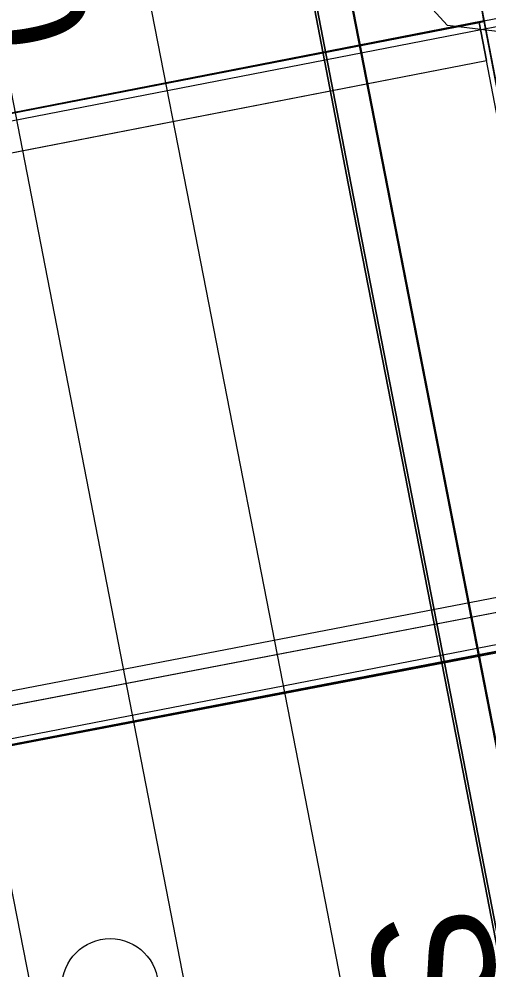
# Model space of a CAD drawing. Extents: x -545736 to -544888, y -1122892 to -1119128.
# Drawn here: x -545213.43 to -545208.55, y -1121803.31 to -1121793.44 of the extents above; entities that cross this region are included whole.
import ezdxf

# ---------------------------------------------------------------- set-up
doc = ezdxf.new("R2010")
doc.units = 0
for name, color, linetype in [('Podbarveni_Nastupiste', 7, 'Continuous'), ('Podbarveni_Zastreseni_Pozemni', 7, 'Continuous'), ('Vrstva 1 - Koleje', 7, 'Continuous'), ('Vrstva 13', 7, 'Continuous'), ('Vrstva 14_zastreseni a nastupiste', 7, 'Continuous'), ('Vrstva 16_plochy', 7, 'Continuous'), ('Vrstva 18_mosty', 7, 'Continuous'), ('Vrstva 23', 7, 'Continuous'), ('Vrstva 35', 7, 'Continuous'), ('Vrstva 4 - Teren - stezky - prechody - plochy', 7, 'Continuous'), ('Vrstva 43', 7, 'Continuous'), ('Vrstva 44', 7, 'Continuous')]:
    doc.layers.add(name, color=color, linetype=linetype)

msp = doc.modelspace()

# ---------------------------------------------------------------- linework, layer by layer
at = {"layer": 'Podbarveni_Nastupiste'}
msp.add_lwpolyline([(-545231.744, -1121683.481), (-545229.824, -1121693.33), (-545229.072, -1121697.208), (-545226.009, -1121712.918), (-545224.101, -1121722.713), (-545222.186, -1121732.529), (-545220.281, -1121742.278), (-545218.37, -1121752.08), (-545216.462, -1121761.85), (-545214.551, -1121771.671), (-545213.794, -1121775.543), (-545213.03, -1121779.5), (-545212.661, -1121781.385), (-545211.509, -1121787.31), (-545210.352, -1121793.242), (-545209.981, -1121795.167), (-545208.837, -1121801.034), (-545206.928, -1121810.852), (-545205.021, -1121820.613), (-545203.103, -1121830.424), (-545201.195, -1121840.212), (-545199.282, -1121850), (-545197.377, -1121859.789)], dxfattribs=at)
at = {"layer": 'Podbarveni_Zastreseni_Pozemni'}
msp.add_lwpolyline([(-545215.86, -1121763.078), (-545206.277, -1121812.251), (-545196.709, -1121861.35), (-545187.145, -1121910.427), (-545177.587, -1121959.472)], dxfattribs=at)
at = {"layer": 'Vrstva 1 - Koleje'}
msp.add_lwpolyline([(-545233.848, -1121681.554), (-545231.483, -1121693.695), (-545230.717, -1121697.634), (-545229.575, -1121703.488), (-545227.679, -1121713.214), (-545226.781, -1121717.826), (-545225.755, -1121723.095), (-545223.844, -1121732.896), (-545221.936, -1121742.699), (-545220.047, -1121752.363), (-545218.136, -1121762.167), (-545216.206, -1121772.05), (-545214.706, -1121779.748), (-545213.171, -1121787.633), (-545211.629, -1121795.541), (-545210.504, -1121801.308), (-545208.582, -1121811.169), (-545206.666, -1121820.989), (-545204.756, -1121830.789), (-545202.85, -1121840.577), (-545200.945, -1121850.344), (-545199.048, -1121860.1)], dxfattribs=at)
at = {"layer": 'Vrstva 13'}
msp.add_lwpolyline([(-545163.236, -1121790.348), (-545164.296, -1121784.958), (-545193.409, -1121790.59), (-545217.155, -1121795.215), (-545215.93, -1121801.388), (-545207.391, -1121799.728)], dxfattribs=at)
at = {"layer": 'Vrstva 14_zastreseni a nastupiste'}
for points in [[(-545197.404, -1121859.79), (-545199.309, -1121850.001), (-545201.222, -1121840.213), (-545203.13, -1121830.425), (-545205.048, -1121820.614), (-545206.955, -1121810.853), (-545208.864, -1121801.035), (-545210.008, -1121795.168), (-545210.379, -1121793.243), (-545211.536, -1121787.311), (-545212.688, -1121781.386), (-545213.057, -1121779.501), (-545213.821, -1121775.544), (-545214.578, -1121771.672), (-545216.489, -1121761.851), (-545218.397, -1121752.081), (-545220.308, -1121742.279), (-545222.213, -1121732.53), (-545224.128, -1121722.714), (-545226.036, -1121712.919), (-545229.099, -1121697.209), (-545229.851, -1121693.331), (-545231.771, -1121683.482)], [(-545197.377, -1121859.789), (-545199.282, -1121850), (-545201.195, -1121840.212), (-545203.103, -1121830.424), (-545205.021, -1121820.613), (-545206.928, -1121810.852), (-545208.837, -1121801.034), (-545209.981, -1121795.167), (-545210.352, -1121793.242), (-545211.509, -1121787.31), (-545212.661, -1121781.385), (-545213.03, -1121779.5), (-545213.794, -1121775.543), (-545214.551, -1121771.671), (-545216.462, -1121761.85), (-545218.37, -1121752.08), (-545220.281, -1121742.278), (-545222.186, -1121732.529), (-545224.101, -1121722.713), (-545226.009, -1121712.918), (-545229.072, -1121697.208), (-545229.824, -1121693.33), (-545231.744, -1121683.481)], [(-545177.587, -1121959.475), (-545187.231, -1121909.997), (-545196.795, -1121860.929), (-545206.373, -1121811.793), (-545215.93, -1121762.758), (-545225.432, -1121714.011)], [(-545225.423, -1121714.009), (-545215.86, -1121763.078), (-545206.277, -1121812.251), (-545196.709, -1121861.35), (-545187.145, -1121910.427), (-545177.587, -1121959.472)]]:
    msp.add_lwpolyline(points, dxfattribs=at)
at = {"layer": 'Vrstva 16_plochy'}
msp.add_lwpolyline([(-545197.377, -1121859.789), (-545199.282, -1121850), (-545201.195, -1121840.212), (-545203.103, -1121830.424), (-545205.021, -1121820.613), (-545206.928, -1121810.852), (-545208.837, -1121801.034), (-545209.981, -1121795.167), (-545210.352, -1121793.242), (-545211.509, -1121787.31), (-545212.661, -1121781.385), (-545213.03, -1121779.5), (-545213.794, -1121775.543), (-545214.551, -1121771.671), (-545216.462, -1121761.85), (-545218.37, -1121752.08), (-545220.281, -1121742.278), (-545222.186, -1121732.529), (-545224.101, -1121722.713), (-545226.009, -1121712.918), (-545229.072, -1121697.208), (-545229.824, -1121693.33), (-545231.744, -1121683.481)], dxfattribs=at)
at = {"layer": 'Vrstva 18_mosty'}
for points in [[(-545208.604, -1121793.464), (-545208.652, -1121793.174), (-545209.465, -1121789.057), (-545209.645, -1121788.151), (-545210.542, -1121783.661)], [(-545206.861, -1121802.465), (-545208.699, -1121792.942), (-545208.712, -1121792.9)], [(-545205.115, -1121811.743), (-545205.078, -1121811.636), (-545205.257, -1121810.708), (-545205.503, -1121809.48), (-545205.603, -1121808.982), (-545205.708, -1121808.46), (-545206.775, -1121802.947), (-545206.851, -1121802.547), (-545206.965, -1121801.953), (-545207.142, -1121801.029), (-545207.352, -1121799.951), (-545207.389, -1121799.818), (-545207.385, -1121799.81), (-545208.6, -1121793.469), (-545208.604, -1121793.464), (-545206.307, -1121793.018), (-545206.304, -1121793.02), (-545205.084, -1121799.359)], [(-545208.604, -1121793.464), (-545221.721, -1121796.023)], [(-545207.385, -1121799.81), (-545207.435, -1121799.81), (-545207.512, -1121799.421), (-545208.578, -1121793.875), (-545208.652, -1121793.481), (-545208.6, -1121793.469)], [(-545208.652, -1121793.481), (-545219.59, -1121795.606)], [(-545207.435, -1121799.81), (-545216.116, -1121801.481), (-545218.093, -1121803.238)], [(-545216.118, -1121801.487), (-545207.389, -1121799.818)]]:
    msp.add_lwpolyline(points, dxfattribs=at)
at = {"layer": 'Vrstva 23'}
msp.add_lwpolyline([(-545219.917, -1121803.174), (-545218.589, -1121802.934), (-545218.629, -1121802.625), (-545218.499, -1121802.02), (-545218.127, -1121801.503), (-545217.609, -1121801.209), (-545207.318, -1121799.228)], dxfattribs=at)
at = {"layer": 'Vrstva 35'}
for points in [[(-545219.59, -1121795.605), (-545208.649, -1121793.48)], [(-545219.59, -1121795.606), (-545208.652, -1121793.481)], [(-545208.578, -1121793.875), (-545208.577, -1121793.876), (-545208.649, -1121793.48), (-545208.652, -1121793.481)], [(-545208.652, -1121793.481), (-545208.578, -1121793.875)], [(-545219.51, -1121796.002), (-545208.578, -1121793.875)], [(-545219.506, -1121796.002), (-545208.577, -1121793.876)], [(-545207.512, -1121799.421), (-545207.435, -1121799.81), (-545216.116, -1121801.481), (-545218.093, -1121803.238), (-545218.181, -1121802.78)], [(-545216.31, -1121801.109), (-545207.51, -1121799.419)], [(-545216.301, -1121801.106), (-545207.512, -1121799.421)], [(-545216.116, -1121801.481), (-545207.436, -1121799.814)]]:
    msp.add_lwpolyline(points, dxfattribs=at)
at = {"layer": 'Vrstva 4 - Teren - stezky - prechody - plochy'}
for points in [[(-545231.771, -1121683.482), (-545229.851, -1121693.331), (-545229.099, -1121697.209), (-545226.036, -1121712.919), (-545224.128, -1121722.714), (-545222.213, -1121732.53), (-545220.308, -1121742.279), (-545218.397, -1121752.081), (-545216.489, -1121761.851), (-545214.578, -1121771.672), (-545213.821, -1121775.544), (-545213.057, -1121779.501), (-545211.536, -1121787.311), (-545210.379, -1121793.243), (-545210.008, -1121795.168), (-545208.864, -1121801.035), (-545206.955, -1121810.853), (-545205.048, -1121820.614), (-545203.13, -1121830.425), (-545201.222, -1121840.213), (-545199.309, -1121850.001), (-545197.404, -1121859.79)], [(-545231.44, -1121701.484), (-545232.286, -1121701.618), (-545230.088, -1121716.152), (-545228.038, -1121727.844), (-545220.949, -1121764.49), (-545212.911, -1121805.524), (-545206.635, -1121837.447), (-545200.392, -1121870.233)], [(-545231.44, -1121701.484), (-545226.159, -1121728.902), (-545219.293, -1121764.433), (-545211.332, -1121805.41), (-545203.649, -1121844.746)]]:
    msp.add_lwpolyline(points, dxfattribs=at)
at = {"layer": 'Vrstva 43'}
msp.add_circle((-545212.483, -1121803.494), 0.5, dxfattribs=at)
at = {"layer": 'Vrstva 44'}
msp.add_lwpolyline([(-545207.292, -1121793.283), (-545208.005, -1121793.628), (-545208.981, -1121793.512), (-545209.137, -1121793.343), (-545211.704, -1121781.771), (-545211.586, -1121781.421), (-545210.948, -1121780.454), (-545211.027, -1121780.019), (-545211.127, -1121779.573), (-545212.402, -1121774.157), (-545213.017, -1121770.289), (-545213.076, -1121769.979), (-545213.089, -1121769.696), (-545214.063, -1121765.492), (-545214.102, -1121765.212), (-545214.145, -1121764.934), (-545215.696, -1121757.292), (-545218.902, -1121739.419), (-545219.354, -1121737.121), (-545219.42, -1121736.864)], dxfattribs=at)

# ---------------------------------------------------------------- texts
at = {"layer": 'Vrstva 43'}
for s, rotation, p in [('Šv310', 281.03229, (-545214.7924, -1121789.2135)), ('Š81b', 281.02812, (-545209.8497, -1121802.8036))]:
    msp.add_text(s, height=1.25, rotation=rotation, dxfattribs=at).set_placement(p)

doc.saveas('drawing.dxf')
